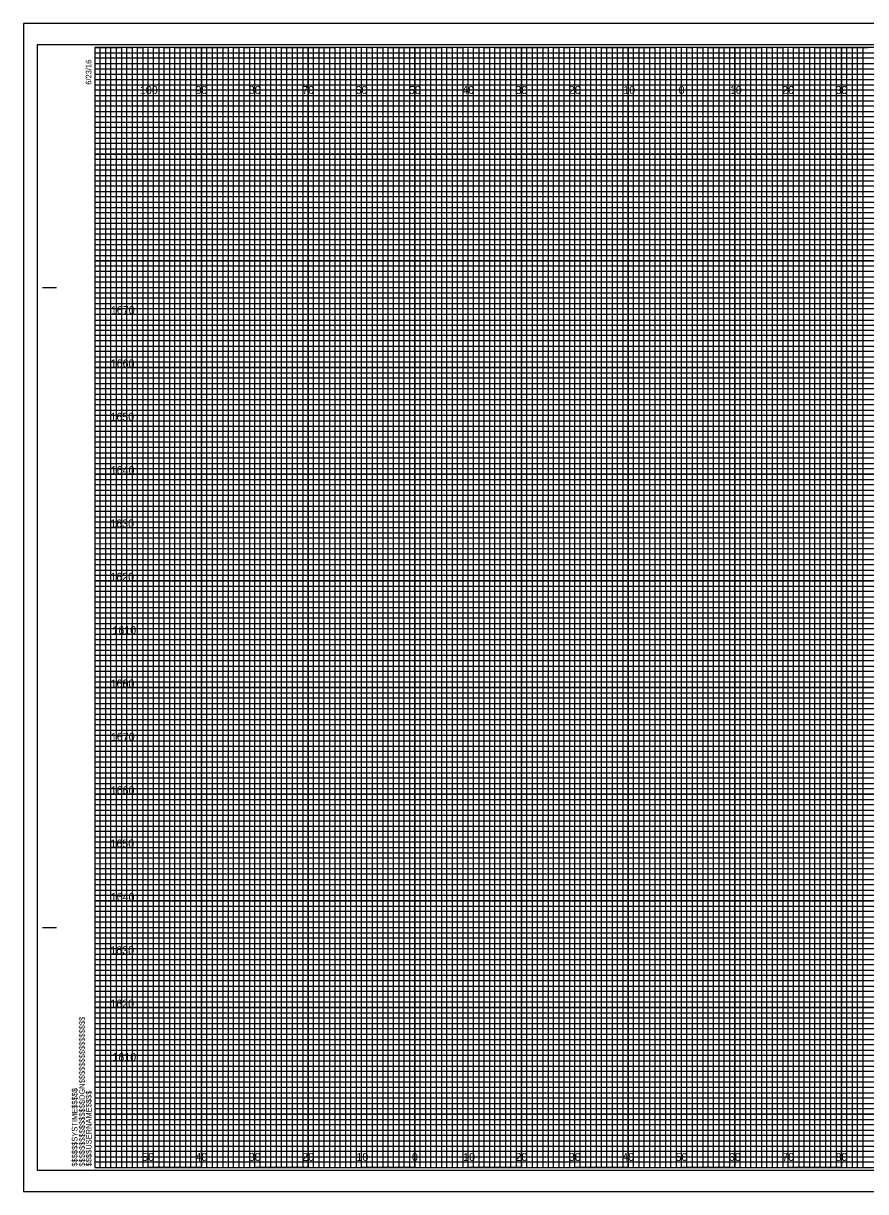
# Model space of a CAD drawing. Extents: x -13 to 323, y -5 to 6154.
# Drawn here: x -13.4 to 144.5, y 4615.5 to 4834.5 of the extents above; entities that cross this region are included whole.
import ezdxf

# ---------------------------------------------------------------- set-up
doc = ezdxf.new("R2010")
doc.units = 0
for name, color, linetype in [('Prop Retaining Wall', 7, 'Continuous'), ('Prop XS Alignment Label', 7, 'Continuous'), ('Prop XS DDE', 7, 'Continuous'), ('Prop XS DDE Elevations', 7, 'Continuous'), ('Prop XS DDE Slope Text', 7, 'Continuous'), ('Prop XS Earthwork Shape', 7, 'Continuous'), ('Prop XS Elevation Labels', 7, 'Continuous'), ('Prop XS Station Labels', 7, 'Continuous'), ('Raster_Level_0', 7, 'Continuous'), ('Scratch_Level_3', 7, 'Continuous'), ('Sheet Cutting Line CELL', 7, 'Continuous')]:
    doc.layers.add(name, color=color, linetype=linetype)

msp = doc.modelspace()

# ---------------------------------------------------------------- linework, layer by layer
at = {"layer": 'Prop Retaining Wall'}
for p, q in [((0, 4829), (260, 4829)), ((260, 4827.98), (0, 4827.98)), ((0, 4827.98), (0, 4827)), ((0, 4827), (260, 4827)), ((260, 4825.89), (0, 4825.89)), ((0, 4825.89), (0, 4824)), ((0, 4824), (320, 4824))]:
    msp.add_line(p, q, dxfattribs=at)
for points in [[(0, 4823), (270, 4823), (320, 4823), (320, 4822), (0, 4822)], [(0, 4821), (320, 4821), (320, 4819), (0, 4819)], [(0, 4818), (320, 4818), (320, 4817), (0, 4816.98)], [(0, 4816), (320, 4816), (320, 4814), (0, 4814)], [(0, 4813), (320, 4813), (320, 4812), (0, 4812)], [(0, 4811), (320, 4811), (320, 4809), (0, 4809)], [(0, 4808), (320, 4808), (320, 4807), (0, 4807)], [(0, 4806), (320, 4806), (320, 4804), (0, 4804)], [(0, 4803), (320, 4803), (320, 4802), (0, 4802)], [(0, 4801), (320, 4801), (320, 4799), (0, 4799)], [(0, 4798), (320, 4798), (320, 4797), (0, 4797)], [(0, 4796), (320, 4796), (320, 4793.95), (320, 4793), (320, 4792), (0, 4792)], [(0, 4794), (320, 4794), (320, 4793), (0, 4793)], [(0, 4791), (320, 4791), (320, 4789), (0, 4789.03)], [(0, 4789.03), (320, 4789), (320, 4788), (0, 4788)], [(0, 4787), (320, 4787), (320, 4786), (0, 4786)], [(0, 4784), (320, 4784), (320, 4783), (0, 4783)], [(0, 4782), (320, 4782), (320, 4781), (0, 4781)], [(-0.07, 4778.89), (320, 4778.89), (320, 4777.88), (-0.07, 4777.88)], [(0, 4777), (320, 4777), (320, 4776), (0, 4776)], [(0, 4774), (320, 4774), (320, 4773), (0, 4773)], [(0, 4772), (320, 4772), (320, 4771), (0, 4771)], [(0, 4769), (320, 4769), (320, 4768), (0, 4768)], [(0, 4767), (320, 4767), (320, 4766), (0, 4766)], [(0, 4764), (320, 4764), (320, 4763), (0, 4763)], [(0, 4762), (320, 4762), (320, 4761), (0, 4761)], [(0, 4759), (320, 4759), (319.99, 4757.98), (0, 4758)], [(0, 4757), (320, 4757), (320, 4756), (0, 4756)], [(0, 4754), (320, 4754), (320, 4753), (0, 4753)], [(0, 4752), (320, 4752), (320, 4751), (0, 4751)], [(0, 4749), (320, 4749), (320, 4748), (0, 4748)], [(0, 4747), (320, 4747), (320, 4746), (0, 4746)], [(0, 4744), (320, 4744), (320, 4743), (0, 4743)], [(0, 4742), (320, 4742), (320, 4741), (0, 4741)], [(0, 4739), (320, 4739), (320, 4738), (0, 4738)], [(0, 4736.99), (320.07, 4736.91), (320, 4736), (0, 4736)], [(0, 4734), (320, 4734), (320, 4733), (0, 4733)], [(0, 4732), (320, 4732), (320, 4731), (0, 4731)], [(0, 4729), (320, 4729), (320, 4728), (0, 4728)], [(0, 4727), (320, 4727), (320, 4726), (0, 4726)], [(0, 4724), (320, 4724), (320, 4723), (0, 4723)], [(0, 4722), (320, 4722), (320, 4721), (0, 4721)], [(0, 4719), (320, 4719), (320, 4718), (0, 4718)], [(0, 4717), (320, 4717), (320, 4716), (0, 4716)], [(0, 4714), (320, 4714), (320, 4713), (0, 4713)], [(0, 4712), (320, 4712), (320, 4711), (0, 4711)], [(0, 4709), (320, 4709), (320, 4708), (0, 4708)], [(0, 4707), (320, 4707), (320, 4706), (0, 4706)], [(0, 4704), (320, 4704), (320, 4703), (0, 4703)], [(0, 4702), (320, 4702), (320, 4701), (0, 4701)], [(0, 4699), (320, 4699), (319.99, 4697.98), (0, 4698)], [(0, 4697), (320, 4697), (320, 4696), (0, 4696)], [(0, 4694), (320, 4694), (320, 4693), (0, 4693)], [(0, 4692), (320, 4692), (320, 4691), (0, 4691)], [(0, 4689), (320, 4689), (320, 4688), (0, 4688)], [(0, 4687), (320, 4687), (320, 4686), (0, 4686)], [(0, 4684), (320, 4684), (320, 4683), (0, 4683)], [(0, 4682), (320, 4682), (320, 4681), (0, 4681)], [(0, 4679), (320, 4679), (320, 4678), (0, 4678)], [(0, 4676.99), (320.07, 4676.91), (320, 4676), (0, 4676)], [(0, 4674), (320, 4674), (320, 4673), (0, 4673)], [(0, 4672), (320, 4672), (320, 4671), (0, 4671)], [(0, 4669), (320, 4669), (320, 4668), (0, 4668)], [(0, 4667), (320, 4667), (320, 4666), (0, 4666)], [(0, 4664), (320, 4664), (320, 4663), (0, 4663)], [(0, 4662), (320, 4662), (320, 4661), (0, 4661)], [(0, 4659), (320, 4659), (320, 4658), (0, 4658)], [(0, 4657), (320, 4657), (320, 4656), (0, 4656)], [(0, 4654), (320, 4654), (320, 4653), (0, 4653)], [(0, 4652), (320, 4652), (320, 4651), (0, 4651)], [(0, 4649), (320, 4649), (320, 4648), (0, 4648)], [(0, 4647), (320, 4647), (320, 4646), (0, 4646)], [(0, 4644), (320, 4644), (320, 4643), (0, 4643)], [(0, 4642), (320, 4642), (320, 4641), (0, 4641)], [(0, 4639), (320, 4639), (320, 4638), (0, 4638)], [(0, 4637), (320, 4637), (320, 4636), (0, 4636)], [(0, 4634), (320, 4634), (320, 4633), (0, 4633)], [(0, 4632), (320, 4632), (320, 4631), (0, 4631)], [(0, 4629), (320, 4629), (320, 4628), (0, 4628)], [(0, 4627), (320, 4627), (320, 4626), (0, 4626)], [(0, 4624), (320, 4624), (320, 4623), (0, 4623)], [(0, 4622), (320, 4622), (320, 4621), (0, 4621)]]:
    msp.add_lwpolyline(points, dxfattribs=at)
at = {"layer": 'Prop XS Alignment Label'}
for p, q in [((-9.8, 4785), (-7.3, 4785)), ((-9.7, 4785), (-7.2, 4785)), ((-9.8, 4665), (-7.3, 4665)), ((-9.7, 4665), (-7.2, 4665)), ((0, 4620), (0, 4620)), ((0, 4620), (0, 4620)), ((0, 4620), (0, 4620)), ((0, 4620), (0, 4620)), ((0, 4620), (0, 4620)), ((0, 4620), (0, 4620)), ((0, 4620), (0, 4620))]:
    msp.add_line(p, q, dxfattribs=at)
msp.add_lwpolyline([(320, 4830), (0, 4830), (0, 4620), (320, 4620)], close=True, dxfattribs=at)
at = {"layer": 'Prop XS DDE'}
msp.add_lwpolyline([(-13.4, 4615.5), (323.3, 4615.5), (323.3, 4834.5), (-13.4, 4834.5)], close=True, dxfattribs=at)
at = {"layer": 'Prop XS DDE Elevations'}
for p, q in [((10, 4620), (10, 4830)), ((20, 4620), (20, 4830)), ((30, 4620), (30, 4830)), ((40, 4620), (40, 4830)), ((50, 4620), (50, 4830)), ((60, 4620), (60, 4830)), ((70, 4620), (70, 4830)), ((80, 4620), (80, 4830)), ((90, 4620), (90, 4830)), ((100, 4620), (100, 4830)), ((110, 4620), (110, 4830)), ((120, 4620), (120, 4830)), ((130, 4620), (130, 4830)), ((140, 4620), (140, 4830)), ((0, 4820), (320, 4820)), ((0, 4810), (320, 4810)), ((0, 4800), (320, 4800)), ((0, 4790), (320, 4790)), ((0, 4780), (320, 4780)), ((0, 4770), (320, 4770)), ((0, 4760), (320, 4760)), ((0, 4750), (320, 4750)), ((0, 4740), (320, 4740)), ((0, 4730), (320, 4730)), ((0, 4720), (320, 4720)), ((0, 4710), (320, 4710)), ((0, 4700), (320, 4700)), ((0, 4690), (320, 4690)), ((0, 4680), (320, 4680)), ((0, 4670), (320, 4670)), ((0, 4660), (320, 4660)), ((0, 4650), (320, 4650)), ((0, 4640), (320, 4640)), ((0, 4630), (320, 4630))]:
    msp.add_line(p, q, dxfattribs=at)
at = {"layer": 'Prop XS DDE Slope Text'}
msp.add_lwpolyline([(-10.8, 4619.5), (322.4, 4619.5), (322.4, 4830.5), (-10.8, 4830.5)], close=True, dxfattribs=at)
at = {"layer": 'Prop XS Earthwork Shape'}
for p, q in [((10, 4830), (0, 4830)), ((10, 4620), (10, 4830)), ((30, 4830), (20, 4830)), ((20, 4830), (20, 4620)), ((30, 4620), (30, 4830)), ((50, 4830), (40, 4830)), ((40, 4830), (40, 4620)), ((50, 4620), (50, 4830)), ((70, 4830), (60, 4830)), ((60, 4830), (60, 4620)), ((70, 4620), (70, 4830)), ((90, 4830), (80, 4830)), ((80, 4830), (80, 4620)), ((90, 4620), (90, 4830)), ((110, 4830), (100, 4830)), ((100, 4830), (100, 4620)), ((110, 4620), (110, 4830)), ((130, 4830), (120, 4830)), ((120, 4830), (120, 4620)), ((130, 4620), (130, 4830)), ((150, 4830), (140, 4830)), ((140, 4830), (140, 4620)), ((20, 4620), (10, 4620)), ((40, 4620), (30, 4620)), ((60, 4620), (50, 4620)), ((80, 4620), (70, 4620)), ((100, 4620), (90, 4620)), ((120, 4620), (110, 4620)), ((140, 4620), (130, 4620))]:
    msp.add_line(p, q, dxfattribs=at)
for points in [[(0, 4820), (320, 4820), (320, 4810), (0, 4810)], [(0, 4800), (320, 4800), (320, 4790), (0, 4790)], [(0, 4780), (320, 4780), (320, 4770), (0, 4770)], [(0, 4760), (320, 4760), (320, 4750), (0, 4750)], [(0, 4740), (320, 4740), (320, 4730), (0, 4730)], [(0, 4720), (320, 4720), (320, 4710), (0, 4710)], [(0, 4700), (320, 4700), (320, 4690), (0, 4690)], [(0, 4680), (320, 4680), (320, 4670), (0, 4670)], [(0, 4660), (320, 4660), (320, 4650), (0, 4650)], [(0, 4640), (320, 4640), (320, 4630), (0, 4630)]]:
    msp.add_lwpolyline(points, dxfattribs=at)
at = {"layer": 'Prop XS Elevation Labels'}
for points in [[(0, 4620), (1, 4620), (1, 4830), (2, 4830), (2, 4620)], [(2, 4620), (3, 4620), (3, 4830), (4, 4830), (4, 4620)], [(5, 4620), (6, 4620), (6, 4830), (7, 4830), (7, 4620)], [(7, 4620), (8, 4620), (8, 4830), (9, 4830), (9, 4620)], [(10, 4620), (11, 4620), (11, 4830), (12, 4830), (12, 4620)], [(12, 4620), (13, 4620), (13, 4830), (14, 4830), (14, 4620)], [(15, 4620), (16, 4620), (16, 4830), (17, 4830), (17, 4620)], [(17, 4620), (18, 4620), (18, 4830), (19, 4830), (19, 4620)], [(20, 4620), (21, 4620), (21, 4830), (22, 4830), (22, 4620)], [(22, 4620), (23, 4620), (23, 4830), (24, 4830), (24, 4620)], [(25, 4620), (26, 4620), (26, 4830), (27, 4830), (27, 4620)], [(27, 4620), (28, 4620), (28, 4830), (29, 4830), (29, 4620)], [(30, 4620), (31, 4620), (31, 4830), (32, 4830), (32, 4620)], [(32, 4620), (33, 4620), (33, 4830), (34, 4830), (34, 4620)], [(35, 4620), (36, 4620), (36, 4830), (37, 4830), (37, 4620)], [(37, 4620), (38, 4620), (38, 4830), (39, 4830), (39, 4620)], [(40, 4620), (41, 4620), (41, 4830), (42, 4830), (42, 4620)], [(42, 4620), (43, 4620), (43, 4830), (44, 4830), (44, 4620)], [(45, 4620), (46, 4620), (46, 4830), (47, 4830), (47, 4620)], [(47, 4620), (48, 4620), (48, 4830), (49, 4830), (49, 4620)], [(50, 4620), (51, 4620), (51, 4830), (52, 4830), (52, 4620)], [(52, 4620), (53, 4620), (53, 4830), (54, 4830), (54, 4620)], [(55, 4620), (56, 4620), (56, 4830), (57, 4830), (57, 4620)], [(57, 4620), (58, 4620), (58, 4830), (59, 4830), (59, 4620)], [(60, 4620), (61, 4620), (61, 4830), (62, 4830), (62, 4620)], [(62, 4620), (63, 4620), (63, 4830), (64, 4830), (64, 4620)], [(65, 4620), (66, 4620), (66, 4830), (67, 4830), (67, 4620)], [(67, 4620), (68, 4620), (68, 4830), (69, 4830), (69, 4620)], [(70, 4620), (71, 4620), (71, 4830), (72, 4830), (72, 4620)], [(72, 4620), (73, 4620), (73, 4830), (74, 4830), (74, 4620)], [(75, 4620), (76, 4620), (76, 4830), (77, 4830), (77, 4620)], [(77, 4620), (78, 4620), (78, 4830), (79, 4830), (79, 4620)], [(80, 4620), (81, 4620), (81, 4830), (82, 4830), (82, 4620)], [(82, 4620), (83, 4620), (83, 4830), (84, 4830), (84, 4620)], [(85, 4620), (86, 4620), (86, 4830), (87, 4830), (87, 4620)], [(87, 4620), (88, 4620), (88, 4830), (89, 4830), (89, 4620)], [(90, 4620), (91, 4620), (91, 4830), (92, 4830), (92, 4620)], [(92, 4620), (93, 4620), (93, 4830), (94, 4830), (94, 4620)], [(95, 4620), (96, 4620), (96, 4830), (97, 4830), (97, 4620)], [(97, 4620), (98, 4620), (98, 4830), (99, 4830), (99, 4620)], [(100, 4620), (101, 4620), (101, 4830), (102, 4830), (102, 4620)], [(102, 4620), (103, 4620), (103, 4830), (104, 4830), (104, 4620)], [(105, 4620), (106, 4620), (106, 4830), (107, 4830), (107, 4620)], [(107, 4620), (108, 4620), (108, 4830), (109, 4830), (109, 4620)], [(110, 4620), (111, 4620), (111, 4830), (112, 4830), (112, 4620)], [(112, 4620), (113, 4620), (113, 4830), (114, 4830), (114, 4620)], [(115, 4620), (116, 4620), (116, 4830), (117, 4830), (117, 4620)], [(117, 4620), (118, 4620), (118, 4830), (119, 4830), (119, 4620)], [(120, 4620), (121, 4620), (121, 4830), (122, 4830), (122, 4620)], [(122, 4620), (123, 4620), (123, 4830), (124, 4830), (124, 4620)], [(125, 4620), (126, 4620), (126, 4830), (127, 4830), (127, 4620)], [(127, 4620), (128, 4620), (128, 4830), (129, 4830), (129, 4620)], [(130, 4620), (131, 4620), (131, 4830), (132, 4830), (132, 4620)], [(132, 4620), (133, 4620), (133, 4830), (134, 4830), (134, 4620)], [(135, 4620), (136, 4620), (136, 4830), (137, 4830), (137, 4620)], [(137, 4620), (138, 4620), (138, 4830), (139, 4830), (139, 4620)], [(140, 4620), (141, 4620), (141, 4830), (142, 4830), (142, 4620)], [(142, 4620), (143, 4620), (143, 4830), (144, 4830), (144, 4620)]]:
    msp.add_lwpolyline(points, dxfattribs=at)
at = {"layer": 'Prop XS Station Labels'}
for points in [[(0, 4830), (5, 4830), (5, 4620), (15, 4620), (15, 4830), (25, 4830), (25, 4620), (35, 4620), (35, 4830), (45, 4830), (45, 4620), (55, 4620), (55, 4830), (65, 4830), (65, 4620), (75, 4620), (75, 4830), (85, 4830), (85, 4620), (95, 4620), (95, 4830), (105, 4830), (105, 4620), (115, 4620), (115, 4830), (125, 4830), (125, 4620), (135, 4620), (135, 4830), (145, 4830)], [(0, 4825), (275, 4825)], [(0, 4805), (320, 4805), (320, 4815), (0, 4815)], [(0, 4785), (320, 4785), (320, 4795), (0, 4795)], [(0, 4765), (320, 4765), (320, 4775), (0, 4775)], [(0, 4745), (320, 4745), (320, 4755), (0, 4755)], [(0, 4725), (320, 4725), (320, 4735), (0, 4735)], [(0, 4705), (320, 4705), (320, 4715), (0, 4715)], [(0, 4685), (320, 4685), (320, 4695), (0, 4695)], [(0, 4665), (320, 4665), (320, 4675), (0, 4675)], [(0, 4645), (320, 4645), (320, 4655), (0, 4655)], [(0, 4625), (320, 4625), (320, 4635), (0, 4635)]]:
    msp.add_lwpolyline(points, dxfattribs=at)
at = {"layer": 'Sheet Cutting Line CELL'}
for p, q in [((323.3, 4834.5), (-13.4, 4834.5)), ((-13.4, 4834.5), (-13.4, 4615.5)), ((-13.4, 4615.5), (323.3, 4615.5))]:
    msp.add_line(p, q, dxfattribs=at)

# ---------------------------------------------------------------- texts
at = {"layer": 'Prop XS Alignment Label'}
for s, p in [('6/23/16', (-0.65, 4823)), ('$$$$$$$$$$$$$$$$DGN$$$$$$$$$$$$$$$$', (-1.88, 4620.18)), ('$$$$$$SYSTIME$$$$$', (-3.26, 4620.18)), ('$$$$USERNAME$$$$', (-0.62, 4620.23))]:
    msp.add_text(s, height=1.05, rotation=90, dxfattribs=at).set_placement(p)
at = {"layer": 'Raster_Level_0'}
for s, p in [('100', (8.44, 4821.25)), ('90', (18.86, 4821.25)), ('80', (28.86, 4821.25)), ('70', (38.86, 4821.25)), ('60', (48.86, 4821.25)), ('50', (58.86, 4821.25)), ('40', (68.86, 4821.25)), ('30', (78.86, 4821.25)), ('20', (88.86, 4821.25)), ('10', (99.04, 4821.25)), ('0', (109.45, 4821.25)), ('0', (109.45, 4821.25)), ('10', (119.04, 4821.25)), ('20', (128.86, 4821.25)), ('30', (138.86, 4821.25)), ('50', (8.86, 4621.25)), ('40', (18.86, 4621.25)), ('30', (28.86, 4621.25)), ('20', (38.86, 4621.25)), ('10', (49.04, 4621.25)), ('0', (59.45, 4621.25)), ('0', (59.45, 4621.25)), ('10', (69.04, 4621.25)), ('20', (78.86, 4621.25)), ('30', (88.86, 4621.25)), ('40', (98.86, 4621.25)), ('50', (108.86, 4621.25)), ('60', (118.86, 4621.25)), ('70', (128.86, 4621.25)), ('80', (138.86, 4621.25))]:
    msp.add_text(s, height=1.5, dxfattribs=at).set_placement(p)
at = {"layer": 'Scratch_Level_3'}
for s, p in [('1670', (3, 4780)), ('1660', (2.97, 4770)), ('1650', (2.92, 4760)), ('1640', (2.97, 4750)), ('1630', (2.89, 4740)), ('1620', (2.9, 4730)), ('1610', (3.28, 4720)), ('1680', (2.95, 4710)), ('1600', (2.95, 4710)), ('1670', (3, 4700)), ('1660', (2.97, 4690)), ('1650', (2.92, 4680)), ('1640', (2.97, 4670)), ('1630', (2.89, 4660)), ('1620', (2.9, 4650)), ('1610', (3.28, 4640))]:
    msp.add_text(s, height=1.5, dxfattribs=at).set_placement(p)

doc.saveas('drawing.dxf')
